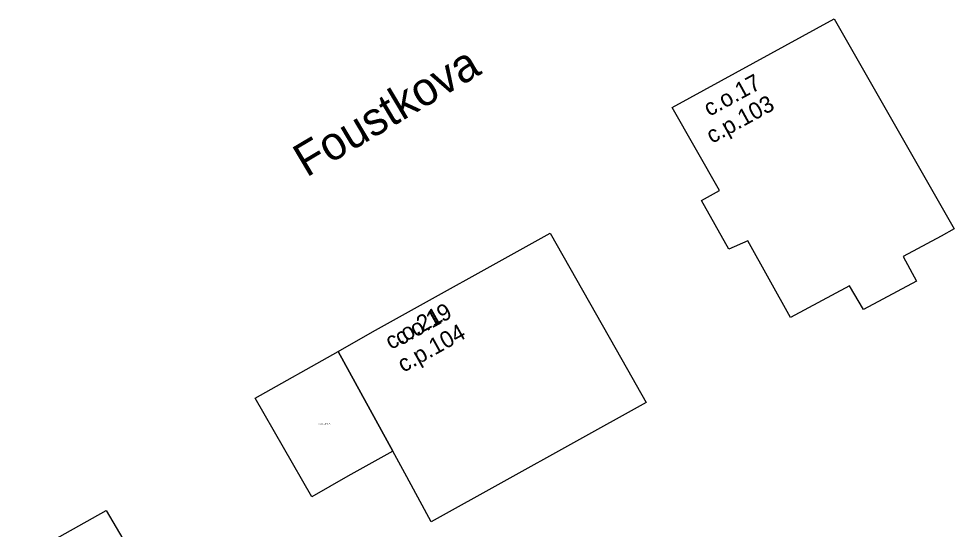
# Model space of a CAD drawing. Extents: x -600391 to -599491, y -1160176 to -1159402.
# Drawn here: x -600201.6 to -600145.3, y -1159569.9 to -1159539.2 of the extents above; entities that cross this region are included whole.
import ezdxf

# ---------------------------------------------------------------- set-up
doc = ezdxf.new("R2010")
doc.units = 0
for name, color, linetype in [('Level 10', 7, 'Continuous'), ('Level 11', 7, 'Continuous'), ('Level 12', 7, 'Continuous'), ('Level 25', 7, 'Continuous'), ('Level 61', 7, 'Continuous'), ('Level 62', 7, 'Continuous')]:
    doc.layers.add(name, color=color, linetype=linetype)

msp = doc.modelspace()

# ---------------------------------------------------------------- linework, layer by layer
at = {"layer": 'Level 61'}
for points in [[(-600162.31, -1159544.55), (-600152.57, -1159539.2)], [(-600152.57, -1159539.2), (-600145.34, -1159551.85)], [(-600159.45, -1159549.54), (-600162.31, -1159544.55)], [(-600160.55, -1159550.14), (-600159.45, -1159549.54)], [(-600158.9, -1159553.07), (-600160.55, -1159550.14)], [(-600180.32, -1159558.04), (-600169.65, -1159552.1)], [(-600169.65, -1159552.1), (-600165.33, -1159559.71)], [(-600146.13, -1159552.28), (-600148.42, -1159553.51)], [(-600145.34, -1159551.85), (-600146.13, -1159552.28)], [(-600157.76, -1159552.56), (-600158.9, -1159553.07)], [(-600155.19, -1159557.17), (-600157.76, -1159552.56)], [(-600148.42, -1159553.51), (-600147.62, -1159555)], [(-600147.62, -1159555), (-600150.8, -1159556.7)], [(-600151.64, -1159555.28), (-600155.19, -1159557.17)], [(-600150.8, -1159556.7), (-600151.64, -1159555.28)], [(-600182.39, -1159559.23), (-600180.32, -1159558.04)], [(-600187.39, -1159562.04), (-600182.39, -1159559.23)], [(-600179.11, -1159565.23), (-600182.39, -1159559.23)], [(-600182.39, -1159559.23), (-600179.11, -1159565.23)], [(-600165.33, -1159559.71), (-600163.87, -1159562.29)], [(-600183.98, -1159567.96), (-600187.39, -1159562.04)], [(-600163.87, -1159562.29), (-600176.8, -1159569.47)], [(-600179.11, -1159565.23), (-600181.8, -1159566.73)], [(-600178.27, -1159566.77), (-600179.11, -1159565.23)], [(-600181.8, -1159566.73), (-600183.98, -1159567.96)], [(-600176.8, -1159569.47), (-600178.27, -1159566.77)], [(-600201.6, -1159571.73), (-600196.34, -1159568.79)], [(-600196.34, -1159568.79), (-600190.74, -1159578.3)]]:
    msp.add_lwpolyline(points, dxfattribs=at)
at = {"layer": 'Level 62'}
for points in [[(-600147.62, -1159555), (-600150.8, -1159556.7), (-600151.64, -1159555.28), (-600155.19, -1159557.17), (-600157.76, -1159552.56), (-600158.9, -1159553.07), (-600160.55, -1159550.14), (-600159.45, -1159549.54), (-600162.31, -1159544.55), (-600152.57, -1159539.2), (-600145.34, -1159551.85), (-600146.13, -1159552.28), (-600148.42, -1159553.51), (-600147.62, -1159555)], [(-600178.27, -1159566.77), (-600179.11, -1159565.23), (-600182.39, -1159559.23), (-600180.32, -1159558.04), (-600169.65, -1159552.1), (-600165.33, -1159559.71), (-600163.87, -1159562.29), (-600176.8, -1159569.47), (-600178.27, -1159566.77)], [(-600182.39, -1159559.23), (-600179.11, -1159565.23), (-600181.8, -1159566.73), (-600183.98, -1159567.96), (-600187.39, -1159562.04), (-600182.39, -1159559.23)], [(-600195.91, -1159581.35), (-600196.57, -1159580.22), (-600201.6, -1159571.73), (-600196.34, -1159568.79), (-600190.74, -1159578.3), (-600195.91, -1159581.35)]]:
    msp.add_lwpolyline(points, dxfattribs=at)

# ---------------------------------------------------------------- texts
at = {"layer": 'Level 10'}
for s, rotation, p in [('c.o.17', 28.7769, (-600160.07, -1159545.109)), ('c.o.21 ', 29.0924, (-600179.214, -1159559.14)), ('c.o.19', 29.0924, (-600178.641, -1159558.896))]:
    msp.add_text(s, height=1, rotation=rotation, dxfattribs=at).set_placement(p)
at = {"layer": 'Level 11'}
msp.add_text('Foustkova', height=2, rotation=30.7217, dxfattribs=at).set_placement((-600184.293, -1159548.774))
at = {"layer": 'Level 12'}
for s, rotation, p in [('c.p.103', 28.7769, (-600159.911, -1159546.737)), ('c.p.104', 29.0924, (-600178.468, -1159560.512))]:
    msp.add_text(s, height=1, rotation=rotation, dxfattribs=at).set_placement(p)
at = {"layer": 'Level 25'}
msp.add_text('c.pp.104_A', height=0.1, dxfattribs=at).set_placement((-600183.563, -1159563.617))

doc.saveas('drawing.dxf')
